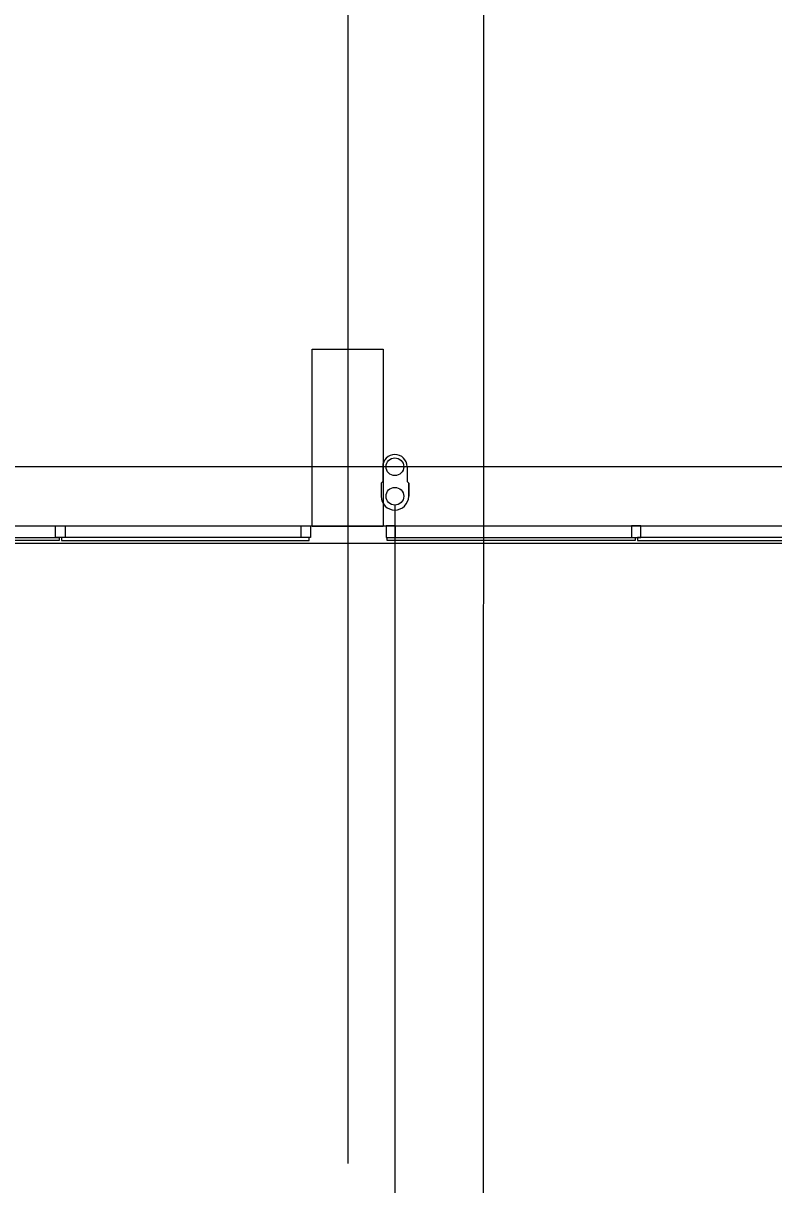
# Model space of a CAD drawing. Extents: x -264205 to -263659, y -1242401 to -1241986.
# Drawn here: x -263865.22 to -263858.86, y -1242246.89 to -1242237.05 of the extents above; entities that cross this region are included whole.
import ezdxf

# ---------------------------------------------------------------- set-up
doc = ezdxf.new("R2010")
doc.units = 0
for name, color, linetype in [('HESCON_OSI_STAVBY_KFA', 7, 'Continuous'), ('PROJEKT_OBRUBNIKY_KOMUNIKACIE', 7, 'Continuous'), ('SITUACIA_DSP_2D', 7, 'Continuous')]:
    doc.layers.add(name, color=color, linetype=linetype)

msp = doc.modelspace()

# ---------------------------------------------------------------- linework, layer by layer
at = {"layer": 'HESCON_OSI_STAVBY_KFA'}
for p, q in [((-263862.4678, -1242219.1573), (-263862.4678, -1242246.7072)), ((-263792.6528, -1242240.8072), (-263911.5228, -1242240.8072))]:
    msp.add_line(p, q, dxfattribs=at)
at = {"layer": 'PROJEKT_OBRUBNIKY_KOMUNIKACIE'}
msp.add_lwpolyline([(-263794.8928, -1242227.3822), (-263808.9678, -1242241.4572), (-263894.9678, -1242241.4572), (-263909.0427, -1242227.3822), (-263909.0427, -1242196.3327), (-263914.1428, -1242196.3327), (-263914.1428, -1242132.4327), (-263909.0427, -1242132.4327), (-263909.0427, -1242101.3822), (-263894.9678, -1242087.3072), (-263808.9678, -1242087.3072), (-263794.8928, -1242101.3822), (-263794.8928, -1242227.3822)], dxfattribs=at)
at = {"layer": 'SITUACIA_DSP_2D'}
for p, q in [((-263861.3178, -1242235.7572), (-263861.3208, -1242251.0149)), ((-263862.7677, -1242241.3122), (-263862.7677, -1242239.8122)), ((-263862.7677, -1242239.8122), (-263862.1677, -1242239.8122)), ((-263862.1677, -1242239.8122), (-263862.1677, -1242241.3122)), ((-263862.1708, -1242240.8072), (-263862.1708, -1242240.9322)), ((-263861.9648, -1242240.8072), (-263861.9648, -1242240.9322)), ((-263862.1708, -1242240.9322), (-263862.1848, -1242240.9462)), ((-263862.1848, -1242240.9462), (-263862.1848, -1242241.0572)), ((-263861.9648, -1242240.9322), (-263861.9508, -1242240.9462)), ((-263861.9508, -1242240.9462), (-263861.9508, -1242241.0572)), ((-263861.9508, -1242241.0572), (-263861.9508, -1242240.9462)), ((-263862.0678, -1242241.1322), (-263862.0678, -1242253.3679)), ((-263894.581, -1242241.3072), (-263809.3546, -1242241.3072)), ((-263864.9427, -1242241.4073), (-263864.9427, -1242241.3073)), ((-263864.9427, -1242241.3073), (-263864.8627, -1242241.3073)), ((-263864.8627, -1242241.3073), (-263864.8627, -1242241.4073)), ((-263862.8627, -1242241.4073), (-263862.8627, -1242241.3073)), ((-263862.8627, -1242241.3073), (-263862.7827, -1242241.3073)), ((-263862.7827, -1242241.3073), (-263862.7827, -1242241.4073)), ((-263862.1677, -1242241.3122), (-263862.7677, -1242241.3122)), ((-263862.0627, -1242241.3073), (-263862.1427, -1242241.3073)), ((-263862.1427, -1242241.3073), (-263862.1427, -1242241.4073)), ((-263862.0627, -1242241.4073), (-263862.0627, -1242241.3073)), ((-263859.9827, -1242241.3073), (-263860.0627, -1242241.3073)), ((-263860.0627, -1242241.3073), (-263860.0627, -1242241.4073)), ((-263859.9827, -1242241.4073), (-263859.9827, -1242241.3073)), ((-263808.9678, -1242241.4572), (-263894.9678, -1242241.4572)), ((-263867.0127, -1242241.4073), (-263864.9127, -1242241.4073)), ((-263864.9127, -1242241.4323), (-263867.0127, -1242241.4323)), ((-263864.9027, -1242241.4073), (-263864.9427, -1242241.4073)), ((-263864.9127, -1242241.4073), (-263864.9127, -1242241.4323)), ((-263864.8627, -1242241.4073), (-263864.9027, -1242241.4073)), ((-263862.7927, -1242241.4073), (-263864.8927, -1242241.4073)), ((-263864.8927, -1242241.4073), (-263864.8927, -1242241.4323)), ((-263864.8927, -1242241.4323), (-263862.7927, -1242241.4323)), ((-263862.8227, -1242241.4073), (-263862.8627, -1242241.4073)), ((-263862.7827, -1242241.4073), (-263862.8227, -1242241.4073)), ((-263862.7927, -1242241.4323), (-263862.7927, -1242241.4073)), ((-263862.1427, -1242241.4073), (-263862.1027, -1242241.4073)), ((-263862.1327, -1242241.4323), (-263862.1327, -1242241.4073)), ((-263862.1327, -1242241.4073), (-263860.0327, -1242241.4073)), ((-263860.0327, -1242241.4323), (-263862.1327, -1242241.4323)), ((-263862.1027, -1242241.4073), (-263862.0627, -1242241.4073)), ((-263860.0627, -1242241.4073), (-263860.0227, -1242241.4073)), ((-263860.0327, -1242241.4073), (-263860.0327, -1242241.4323)), ((-263860.0227, -1242241.4073), (-263859.9827, -1242241.4073)), ((-263857.9127, -1242241.4073), (-263860.0127, -1242241.4073)), ((-263860.0127, -1242241.4073), (-263860.0127, -1242241.4323)), ((-263860.0127, -1242241.4323), (-263857.9127, -1242241.4323))]:
    msp.add_line(p, q, dxfattribs=at)
for centre in [(-263862.0678, -1242240.8072), (-263862.0678, -1242241.0572)]:
    msp.add_circle(centre, 0.075, dxfattribs=at)
for centre, radius, start, end in [((-263862.0678, -1242240.8072), 0.103, 360, 180), ((-263862.0678, -1242241.0572), 0.117, 180, 360)]:
    msp.add_arc(centre, radius, start, end, dxfattribs=at)

doc.saveas('drawing.dxf')
